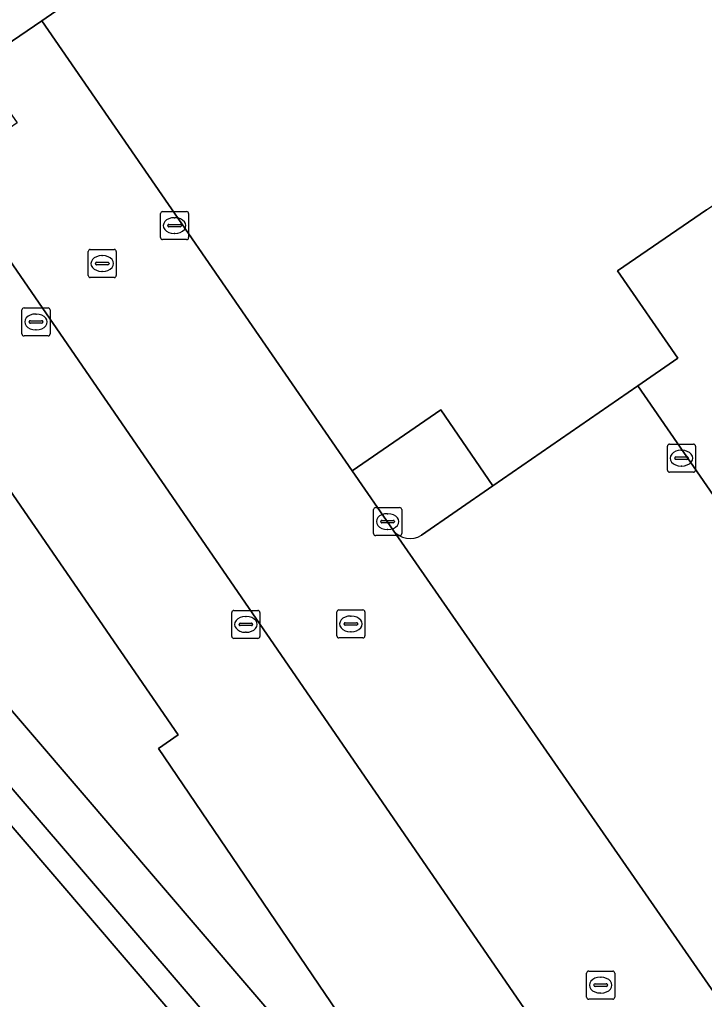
# Model space of a CAD drawing. Extents: x 157692 to 159674, y 381452 to 383291.
# Drawn here: x 157836.08 to 157860.45, y 383040.14 to 383075 of the extents above; entities that cross this region are included whole.
import ezdxf

# ---------------------------------------------------------------- set-up
doc = ezdxf.new("R2010")
doc.units = 0
for name, color, linetype in [('IMGEO_Fietspad_open', 7, 'Continuous'), ('IMGEO_Groenvoorziening', 7, 'Continuous'), ('IMGEO_Kolk', 7, 'Continuous'), ('IMGEO_Pand', 7, 'Continuous'), ('IMGEO_Parkeervlak_open', 7, 'Continuous'), ('IMGEO_Rijbaan_lokaal_gesloten', 7, 'Continuous'), ('IMGEO_Rijbaan_lokaal_open', 7, 'Continuous'), ('IMGEO_Rioolput', 7, 'Continuous'), ('IMGEO_Verkeerseiland_open', 7, 'Continuous'), ('IMGEO_Voetpad_open', 7, 'Continuous')]:
    doc.layers.add(name, color=color, linetype=linetype)

msp = doc.modelspace()

# ---------------------------------------------------------------- linework, layer by layer
at = {"layer": 'IMGEO_Fietspad_open'}
for points in [[(157849.474, 383029.723), (157851.476, 383025.354), (157853.128, 383025.966), (157851.642, 383029.423), (157850.787, 383031.205), (157849.367, 383033.87), (157848.343, 383035.573), (157847.131, 383037.19), (157819.994, 383068.846), (157814.472, 383075.288)], [(157813.339, 383073.808), (157843.941, 383038.168)]]:
    msp.add_lwpolyline(points, dxfattribs=at)
at = {"layer": 'IMGEO_Groenvoorziening'}
msp.add_lwpolyline([(157850.381, 383056.655), (157852.924, 383058.411), (157851.078, 383061.122), (157847.918, 383058.941), (157849.379, 383056.835)], dxfattribs=at)
msp.add_arc((157849.977, 383057.284), 0.748, 216.8985, 302.7334, dxfattribs=at)
at = {"layer": 'IMGEO_Kolk'}
for p, q in [((157841.169, 383068.172), (157842.021, 383068.172)), ((157841.094, 383067.246), (157841.094, 383068.098)), ((157841.582, 383067.952), (157841.607, 383067.952)), ((157842.095, 383068.098), (157842.095, 383067.246)), ((157841.353, 383067.666), (157841.353, 383067.678)), ((157841.791, 383067.629), (157841.393, 383067.629)), ((157841.396, 383067.715), (157841.794, 383067.715)), ((157841.837, 383067.678), (157841.837, 383067.666)), ((157842.021, 383067.172), (157841.169, 383067.172)), ((157841.605, 383067.392), (157841.58, 383067.392)), ((157836.163, 383063.818), (157836.163, 383064.67)), ((157836.238, 383064.744), (157837.09, 383064.744)), ((157837.164, 383064.67), (157837.164, 383063.818)), ((157836.651, 383064.524), (157836.676, 383064.524)), ((157836.422, 383064.238), (157836.422, 383064.25)), ((157836.86, 383064.201), (157836.462, 383064.201)), ((157836.465, 383064.287), (157836.863, 383064.287)), ((157836.906, 383064.25), (157836.906, 383064.238)), ((157837.09, 383063.744), (157836.238, 383063.744)), ((157836.674, 383063.964), (157836.649, 383063.964)), ((157859.137, 383058.971), (157859.137, 383059.823)), ((157859.212, 383059.897), (157860.064, 383059.897)), ((157860.138, 383059.823), (157860.138, 383058.971)), ((157859.439, 383059.44), (157859.837, 383059.44)), ((157859.625, 383059.677), (157859.65, 383059.677)), ((157859.396, 383059.391), (157859.396, 383059.403)), ((157859.834, 383059.354), (157859.436, 383059.354)), ((157859.648, 383059.117), (157859.623, 383059.117)), ((157859.88, 383059.403), (157859.88, 383059.391)), ((157860.064, 383058.897), (157859.212, 383058.897)), ((157848.678, 383056.714), (157848.678, 383057.566)), ((157848.753, 383057.64), (157849.605, 383057.64)), ((157849.166, 383057.42), (157849.191, 383057.42)), ((157849.679, 383057.566), (157849.679, 383056.714)), ((157848.937, 383057.134), (157848.937, 383057.146)), ((157849.375, 383057.097), (157848.977, 383057.097)), ((157848.98, 383057.183), (157849.378, 383057.183)), ((157849.421, 383057.146), (157849.421, 383057.134)), ((157849.189, 383056.86), (157849.164, 383056.86)), ((157849.605, 383056.64), (157848.753, 383056.64)), ((157843.631, 383053.055), (157843.631, 383053.907)), ((157843.706, 383053.981), (157844.558, 383053.981)), ((157844.632, 383053.907), (157844.632, 383053.055)), ((157843.933, 383053.524), (157844.331, 383053.524)), ((157844.119, 383053.761), (157844.144, 383053.761)), ((157843.89, 383053.475), (157843.89, 383053.487)), ((157844.328, 383053.438), (157843.93, 383053.438)), ((157844.142, 383053.201), (157844.117, 383053.201)), ((157844.374, 383053.487), (157844.374, 383053.475)), ((157844.558, 383052.981), (157843.706, 383052.981))]:
    msp.add_line(p, q, dxfattribs=at)
for points in [[(157841.169, 383068.172), (157842.021, 383068.172)], [(157841.094, 383067.246), (157841.094, 383068.098)], [(157842.095, 383068.098), (157842.095, 383067.246)], [(157842.021, 383067.172), (157841.169, 383067.172)], [(157836.163, 383063.818), (157836.163, 383064.67)], [(157836.238, 383064.744), (157837.09, 383064.744)], [(157837.164, 383064.67), (157837.164, 383063.818)], [(157837.09, 383063.744), (157836.238, 383063.744)], [(157859.137, 383058.971), (157859.137, 383059.823)], [(157859.212, 383059.897), (157860.064, 383059.897)], [(157860.138, 383059.823), (157860.138, 383058.971)], [(157860.064, 383058.897), (157859.212, 383058.897)], [(157848.678, 383056.714), (157848.678, 383057.566)], [(157848.753, 383057.64), (157849.605, 383057.64)], [(157849.679, 383057.566), (157849.679, 383056.714)], [(157849.605, 383056.64), (157848.753, 383056.64)], [(157843.631, 383053.055), (157843.631, 383053.907)], [(157843.706, 383053.981), (157844.558, 383053.981)], [(157844.632, 383053.907), (157844.632, 383053.055)], [(157844.558, 383052.981), (157843.706, 383052.981)]]:
    msp.add_lwpolyline(points, dxfattribs=at)
for centre, radius, start, end in [((157841.171, 383068.096), 0.0765, 91.552, 178.448), ((157841.171, 383068.096), 0.0765, 91.552, 178.448), ((157842.019, 383068.096), 0.0765, 1.552, 88.448), ((157842.019, 383068.096), 0.0765, 1.552, 88.448), ((157841.393, 383067.675), 0.0403, 85.8775, 175.7526), ((157841.39, 383067.665), 0.0366, 178.938, 274.7102), ((157841.794, 383067.672), 0.043, 264.8664, 352.4533), ((157841.798, 383067.677), 0.0386, 1.7309, 96.639), ((157841.171, 383067.248), 0.0765, 181.552, 268.448), ((157841.171, 383067.248), 0.0765, 181.552, 268.448), ((157842.019, 383067.248), 0.0765, 271.552, 358.448), ((157842.019, 383067.248), 0.0765, 271.552, 358.448), ((157836.24, 383064.668), 0.0765, 91.552, 178.448), ((157836.24, 383064.668), 0.0765, 91.552, 178.448), ((157837.088, 383064.668), 0.0765, 1.552, 88.448), ((157837.088, 383064.668), 0.0765, 1.552, 88.448), ((157836.462, 383064.247), 0.0403, 85.8775, 175.7526), ((157836.459, 383064.237), 0.0366, 178.938, 274.7102), ((157836.863, 383064.244), 0.043, 264.8664, 352.4533), ((157836.867, 383064.249), 0.0386, 1.7309, 96.639), ((157836.24, 383063.82), 0.0765, 181.552, 268.448), ((157836.24, 383063.82), 0.0765, 181.552, 268.448), ((157837.088, 383063.82), 0.0765, 271.552, 358.448), ((157837.088, 383063.82), 0.0765, 271.552, 358.448), ((157859.214, 383059.821), 0.0765, 91.552, 178.448), ((157859.214, 383059.821), 0.0765, 91.552, 178.448), ((157860.062, 383059.821), 0.0765, 1.552, 88.448), ((157860.062, 383059.821), 0.0765, 1.552, 88.448), ((157859.436, 383059.4), 0.0403, 85.8775, 175.7526), ((157859.841, 383059.402), 0.0386, 1.7309, 96.639), ((157859.433, 383059.39), 0.0366, 178.938, 274.7102), ((157859.837, 383059.397), 0.043, 264.8664, 352.4533), ((157859.214, 383058.973), 0.0765, 181.552, 268.448), ((157859.214, 383058.973), 0.0765, 181.552, 268.448), ((157860.062, 383058.973), 0.0765, 271.552, 358.448), ((157860.062, 383058.973), 0.0765, 271.552, 358.448), ((157848.755, 383057.564), 0.0765, 91.552, 178.448), ((157848.755, 383057.564), 0.0765, 91.552, 178.448), ((157849.603, 383057.564), 0.0765, 1.552, 88.448), ((157849.603, 383057.564), 0.0765, 1.552, 88.448), ((157848.977, 383057.143), 0.0403, 85.8775, 175.7526), ((157848.974, 383057.133), 0.0366, 178.938, 274.7102), ((157849.378, 383057.14), 0.043, 264.8664, 352.4533), ((157849.382, 383057.145), 0.0386, 1.7309, 96.639), ((157848.755, 383056.716), 0.0765, 181.552, 268.448), ((157848.755, 383056.716), 0.0765, 181.552, 268.448), ((157849.603, 383056.716), 0.0765, 271.552, 358.448), ((157849.603, 383056.716), 0.0765, 271.552, 358.448), ((157843.708, 383053.905), 0.0765, 91.552, 178.448), ((157843.708, 383053.905), 0.0765, 91.552, 178.448), ((157844.556, 383053.905), 0.0765, 1.552, 88.448), ((157844.556, 383053.905), 0.0765, 1.552, 88.448), ((157843.93, 383053.484), 0.0403, 85.8775, 175.7526), ((157844.335, 383053.486), 0.0386, 1.7309, 96.639), ((157843.927, 383053.474), 0.0366, 178.938, 274.7102), ((157844.331, 383053.481), 0.043, 264.8664, 352.4533), ((157843.708, 383053.057), 0.0765, 181.552, 268.448), ((157843.708, 383053.057), 0.0765, 181.552, 268.448), ((157844.556, 383053.057), 0.0765, 271.552, 358.448), ((157844.556, 383053.057), 0.0765, 271.552, 358.448)]:
    msp.add_arc(centre, radius, start, end, dxfattribs=at)
for centre, major_axis, ratio, start_param, end_param in [((157841.581, 383067.672), (-0.387, 0.002), 0.722429, 4.712389, 7.853982), ((157841.606, 383067.672), (-0.39, 0.002), 0.717154, 1.570796, 4.712389), ((157836.65, 383064.244), (-0.387, 0.002), 0.722429, 4.712389, 7.853982), ((157836.675, 383064.244), (-0.39, 0.002), 0.717154, 1.570796, 4.712389), ((157859.624, 383059.397), (-0.387, 0.002), 0.722429, 4.712389, 7.853982), ((157859.649, 383059.397), (-0.39, 0.002), 0.717154, 1.570796, 4.712389), ((157849.165, 383057.14), (-0.387, 0.002), 0.722429, 4.712389, 7.853982), ((157849.19, 383057.14), (-0.39, 0.002), 0.717154, 1.570796, 4.712389), ((157844.118, 383053.481), (-0.387, 0.002), 0.722429, 4.712389, 7.853982), ((157844.143, 383053.481), (-0.39, 0.002), 0.717154, 1.570796, 4.712389)]:
    msp.add_ellipse(centre, major_axis=major_axis, ratio=ratio, start_param=start_param, end_param=end_param, dxfattribs=at)
at = {"layer": 'IMGEO_Pand'}
msp.add_lwpolyline([(157868.559, 383101.724), (157850.29, 383089.106), (157843.853, 383084.664), (157846.136, 383081.355), (157840.126, 383077.208), (157836.867, 383074.959), (157847.918, 383058.941), (157851.078, 383061.122), (157852.924, 383058.411), (157858.081, 383061.972), (157859.506, 383062.956), (157857.357, 383066.057), (157860.534, 383068.23), (157868.514, 383073.687), (157869.392, 383074.288), (157870.394, 383073.733)], dxfattribs=at)
at = {"layer": 'IMGEO_Parkeervlak_open'}
for points in [[(157862.026, 383028.222), (157833.529, 383069.617), (157829.716, 383066.979), (157831.819, 383063.926), (157833.547, 383061.417), (157841.718, 383049.554), (157841.019, 383049.065), (157850.228, 383035.516), (157852.893, 383037.448), (157856.961, 383031.801), (157863.57, 383022.245)], [(157849.379, 383056.835), (157862.902, 383037.353), (157871.056, 383043.181), (157858.081, 383061.972)], [(157858.081, 383061.972), (157852.924, 383058.411), (157850.381, 383056.655)]]:
    msp.add_lwpolyline(points, dxfattribs=at)
msp.add_arc((157849.977, 383057.284), 0.748, 216.8985, 302.7334, dxfattribs=at)
at = {"layer": 'IMGEO_Rijbaan_lokaal_gesloten'}
msp.add_lwpolyline([(157845.018, 383035.533), (157811.717, 383074.407), (157802.275, 383065.844), (157807.775, 383059.411), (157818.224, 383047.235), (157833.658, 383029.315), (157838.644, 383023.478), (157843.229, 383018.142), (157848.333, 383012.223), (157848.451, 383012.068), (157856.331, 383002.954), (157860.333, 382998.307), (157871.708, 382985.081), (157876.832, 382979.322), (157887.528, 382967.671), (157901.645, 382952.982), (157917.745, 382937.164), (157931.39, 382924.697)], dxfattribs=at)
at = {"layer": 'IMGEO_Rijbaan_lokaal_open'}
for points in [[(157862.902, 383037.353), (157849.379, 383056.835), (157847.918, 383058.941), (157836.867, 383074.959), (157834.545, 383073.374), (157835.993, 383071.322), (157833.529, 383069.617), (157862.026, 383028.222)], [(157860.534, 383068.23), (157857.357, 383066.057), (157859.506, 383062.956), (157858.081, 383061.972), (157871.056, 383043.181)]]:
    msp.add_lwpolyline(points, dxfattribs=at)
at = {"layer": 'IMGEO_Rioolput'}
for p, q in [((157838.594, 383066.822), (157839.446, 383066.822)), ((157838.519, 383065.896), (157838.519, 383066.748)), ((157839.007, 383066.602), (157839.032, 383066.602)), ((157839.52, 383066.748), (157839.52, 383065.896)), ((157838.778, 383066.316), (157838.778, 383066.328)), ((157839.216, 383066.279), (157838.818, 383066.279)), ((157838.821, 383066.365), (157839.219, 383066.365)), ((157839.262, 383066.328), (157839.262, 383066.316)), ((157839.446, 383065.822), (157838.594, 383065.822)), ((157839.03, 383066.042), (157839.005, 383066.042)), ((157847.37, 383053.073), (157847.37, 383053.925)), ((157847.445, 383053.999), (157848.297, 383053.999)), ((157848.371, 383053.925), (157848.371, 383053.073)), ((157847.672, 383053.542), (157848.07, 383053.542)), ((157847.858, 383053.779), (157847.883, 383053.779)), ((157847.629, 383053.493), (157847.629, 383053.505)), ((157848.067, 383053.456), (157847.669, 383053.456)), ((157847.881, 383053.219), (157847.856, 383053.219)), ((157848.113, 383053.505), (157848.113, 383053.493)), ((157848.297, 383052.999), (157847.445, 383052.999)), ((157856.262, 383040.222), (157856.262, 383041.074)), ((157856.337, 383041.148), (157857.189, 383041.148)), ((157857.263, 383041.074), (157857.263, 383040.222)), ((157856.521, 383040.642), (157856.521, 383040.654)), ((157856.564, 383040.691), (157856.962, 383040.691)), ((157856.75, 383040.928), (157856.775, 383040.928)), ((157857.005, 383040.654), (157857.005, 383040.642)), ((157856.959, 383040.605), (157856.561, 383040.605)), ((157856.773, 383040.368), (157856.748, 383040.368)), ((157857.189, 383040.148), (157856.337, 383040.148))]:
    msp.add_line(p, q, dxfattribs=at)
for points in [[(157838.594, 383066.822), (157839.446, 383066.822)], [(157838.519, 383065.896), (157838.519, 383066.748)], [(157839.52, 383066.748), (157839.52, 383065.896)], [(157839.446, 383065.822), (157838.594, 383065.822)], [(157847.37, 383053.073), (157847.37, 383053.925)], [(157847.445, 383053.999), (157848.297, 383053.999)], [(157848.371, 383053.925), (157848.371, 383053.073)], [(157848.297, 383052.999), (157847.445, 383052.999)], [(157856.262, 383040.222), (157856.262, 383041.074)], [(157856.337, 383041.148), (157857.189, 383041.148)], [(157857.263, 383041.074), (157857.263, 383040.222)], [(157857.189, 383040.148), (157856.337, 383040.148)]]:
    msp.add_lwpolyline(points, dxfattribs=at)
for centre, radius, start, end in [((157838.596, 383066.746), 0.0765, 91.552, 178.448), ((157838.596, 383066.746), 0.0765, 91.552, 178.448), ((157839.444, 383066.746), 0.0765, 1.552, 88.448), ((157839.444, 383066.746), 0.0765, 1.552, 88.448), ((157838.818, 383066.325), 0.0403, 85.8775, 175.7526), ((157838.815, 383066.315), 0.0366, 178.938, 274.7102), ((157839.219, 383066.322), 0.043, 264.8664, 352.4533), ((157839.223, 383066.327), 0.0386, 1.7309, 96.639), ((157838.596, 383065.898), 0.0765, 181.552, 268.448), ((157838.596, 383065.898), 0.0765, 181.552, 268.448), ((157839.444, 383065.898), 0.0765, 271.552, 358.448), ((157839.444, 383065.898), 0.0765, 271.552, 358.448), ((157847.447, 383053.923), 0.0765, 91.552, 178.448), ((157847.447, 383053.923), 0.0765, 91.552, 178.448), ((157848.295, 383053.923), 0.0765, 1.552, 88.448), ((157848.295, 383053.923), 0.0765, 1.552, 88.448), ((157847.669, 383053.502), 0.0403, 85.8775, 175.7526), ((157848.074, 383053.504), 0.0386, 1.7309, 96.639), ((157847.666, 383053.492), 0.0366, 178.938, 274.7102), ((157848.07, 383053.499), 0.043, 264.8664, 352.4533), ((157847.447, 383053.075), 0.0765, 181.552, 268.448), ((157847.447, 383053.075), 0.0765, 181.552, 268.448), ((157848.295, 383053.075), 0.0765, 271.552, 358.448), ((157848.295, 383053.075), 0.0765, 271.552, 358.448), ((157856.339, 383041.072), 0.0765, 91.552, 178.448), ((157856.339, 383041.072), 0.0765, 91.552, 178.448), ((157857.187, 383041.072), 0.0765, 1.552, 88.448), ((157857.187, 383041.072), 0.0765, 1.552, 88.448), ((157856.561, 383040.651), 0.0403, 85.8775, 175.7526), ((157856.558, 383040.641), 0.0366, 178.938, 274.7102), ((157856.962, 383040.648), 0.043, 264.8664, 352.4533), ((157856.966, 383040.653), 0.0386, 1.7309, 96.639), ((157856.339, 383040.224), 0.0765, 181.552, 268.448), ((157856.339, 383040.224), 0.0765, 181.552, 268.448), ((157857.187, 383040.224), 0.0765, 271.552, 358.448), ((157857.187, 383040.224), 0.0765, 271.552, 358.448)]:
    msp.add_arc(centre, radius, start, end, dxfattribs=at)
for centre, major_axis, ratio, start_param, end_param in [((157839.006, 383066.322), (-0.387, 0.002), 0.722429, 4.712389, 7.853982), ((157839.031, 383066.322), (-0.39, 0.002), 0.717154, 1.570796, 4.712389), ((157847.857, 383053.499), (-0.387, 0.002), 0.722429, 4.712389, 7.853982), ((157847.882, 383053.499), (-0.39, 0.002), 0.717154, 1.570796, 4.712389), ((157856.749, 383040.648), (-0.387, 0.002), 0.722429, 4.712389, 7.853982), ((157856.774, 383040.648), (-0.39, 0.002), 0.717154, 1.570796, 4.712389)]:
    msp.add_ellipse(centre, major_axis=major_axis, ratio=ratio, start_param=start_param, end_param=end_param, dxfattribs=at)
at = {"layer": 'IMGEO_Verkeerseiland_open'}
for points in [[(157811.717, 383074.407), (157845.018, 383035.533)], [(157843.941, 383038.168), (157813.339, 383073.808)]]:
    msp.add_lwpolyline(points, dxfattribs=at)
at = {"layer": 'IMGEO_Voetpad_open'}
for points in [[(157905.419, 383131.801), (157847.116, 383091.947), (157845.521, 383094.213), (157836.857, 383088.112), (157839.117, 383084.848), (157840.852, 383082.316), (157834.676, 383078.066), (157833.937, 383077.557), (157821.918, 383069.287), (157824.935, 383066.726), (157834.278, 383073.192), (157834.545, 383073.374), (157836.867, 383074.959), (157840.126, 383077.208), (157846.136, 383081.355), (157843.853, 383084.664), (157850.29, 383089.106), (157868.559, 383101.724)], [(157814.472, 383075.288), (157819.994, 383068.846), (157847.131, 383037.19), (157848.343, 383035.573), (157849.367, 383033.87), (157850.787, 383031.205), (157851.642, 383029.423), (157853.128, 383025.966), (157855.116, 383019.783), (157856.995, 383015.923), (157857.485, 383015.12), (157866.111, 383014.413), (157867.952, 383016.117), (157865.054, 383020.063), (157863.57, 383022.245), (157856.961, 383031.801), (157854.309, 383029.907), (157850.228, 383035.516), (157841.019, 383049.065), (157841.718, 383049.554), (157833.547, 383061.417)]]:
    msp.add_lwpolyline(points, dxfattribs=at)

doc.saveas('drawing.dxf')
